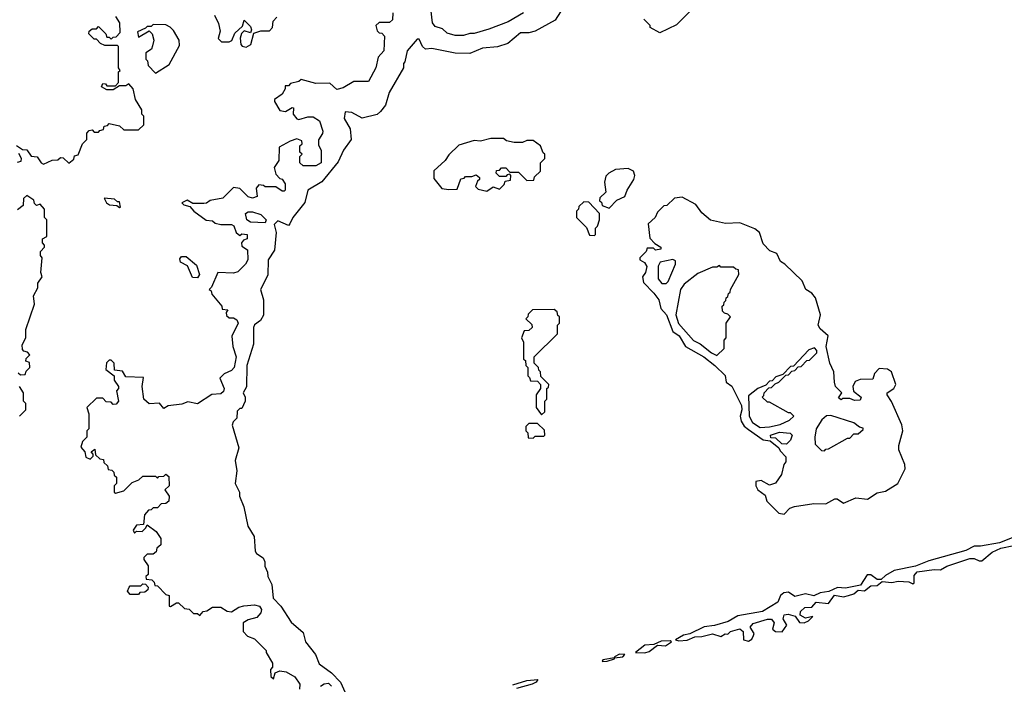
# Model space of a CAD drawing. Extents: x 2769579 to 2883812, y 684207 to 828660.
# Tile 276 of 505: x 2795272 to 2799938, y 796004 to 799152. Entities that reach past the tile are written whole.
import ezdxf

# ---------------------------------------------------------------- set-up
doc = ezdxf.new("R2010")
doc.units = 0

msp = doc.modelspace()

# ---------------------------------------------------------------- linework, layer by layer
at = {"layer": '0CON02XD'}
for points in [[(2797040, 799185), (2797038.3, 799151.7), (2797025, 799140), (2796975, 799140), (2796960, 799125), (2796965, 799100), (2796975, 799090), (2796988.3, 799088.3), (2797000, 799075), (2796997.5, 799005), (2796970, 798975), (2796960, 798925), (2796925, 798860), (2796855, 798860), (2796805, 798830), (2796775, 798822.5), (2796741.7, 798851.7), (2796675, 798850), (2796605, 798870), (2796595, 798860), (2796555, 798850), (2796545, 798840), (2796530, 798840), (2796530, 798825), (2796515, 798800), (2796480, 798775), (2796480, 798765), (2796505, 798722.5), (2796531.7, 798718.3), (2796563, 798737), (2796570, 798735), (2796567.5, 798705), (2796585, 798683.3), (2796595, 798680), (2796637, 798693), (2796663, 798693), (2796693, 798673), (2796707.5, 798625), (2796707, 798613), (2796687, 798583), (2796688.3, 798558.3), (2796700, 798535), (2796700, 798475), (2796675, 798460), (2796615, 798460), (2796600, 798475), (2796600, 798505), (2796610, 798515), (2796600, 798525), (2796600, 798555), (2796610, 798565), (2796608.3, 798578.3), (2796585, 798587.5), (2796553, 798577), (2796501.7, 798548.3), (2796500, 798485), (2796477, 798453), (2796485, 798420), (2796505, 798400), (2796515, 798397.5), (2796530, 798375), (2796530, 798345), (2796525, 798340), (2796515, 798340), (2796485, 798360), (2796435, 798360), (2796427, 798367), (2796405, 798370), (2796392.5, 798355), (2796397.5, 798315), (2796375, 798306.7), (2796355, 798313.3), (2796315, 798352.5), (2796285, 798357.5), (2796235, 798306.7), (2796173.6, 798296.4), (2796157, 798283), (2796145, 798282.5)], [(2797835, 799190), (2797809.3, 799150.7), (2797715, 799097.5), (2797685, 799090), (2797645, 799090), (2797585, 799040), (2797536.4, 799023.6), (2797465, 799017.5), (2797405, 798992.5), (2797335, 798993.3), (2797225, 799016.7), (2797195, 799012.5), (2797180, 799025), (2797165, 799060), (2797155, 799060), (2797107.5, 799005), (2797097, 798953), (2797090, 798945), (2797090, 798925), (2797023, 798807), (2797005, 798747.5), (2796981.7, 798718.3), (2796965, 798703.3), (2796895, 798686.7), (2796845, 798713.3), (2796814, 798716), (2796808.8, 798685), (2796838, 798635), (2796843.3, 798585), (2796805.9, 798534.1), (2796780.3, 798479.7), (2796703.3, 798385), (2796637.5, 798345), (2796623.6, 798286.4), (2796566.7, 798215), (2796552.5, 798185)], [(2797660, 799185), (2797587, 799143), (2797495, 799107.5), (2797425, 799087.5), (2797405, 799087.5), (2797375, 799077.5), (2797335, 799077.5), (2797298.3, 799088.3), (2797275, 799110), (2797240.7, 799120.7), (2797228.3, 799138.3), (2797220, 799205)], [(2798475, 799217.5), (2798385, 799127.5), (2798305, 799090), (2798260, 799115), (2798260, 799125), (2798230, 799155)], [(2795256.1, 798556.1), (2795285, 798537.5), (2795305, 798536.7), (2795326.2, 798506.2), (2795355, 798502.5), (2795373.8, 798473.8), (2795385, 798467.5), (2795425, 798487.5), (2795451.7, 798488.3), (2795465, 798500), (2795478.3, 798498.3), (2795505, 798472.5), (2795528.3, 798491.7), (2795531.7, 798508.3), (2795548.3, 798511.7), (2795570, 798565), (2795590, 798585), (2795590, 798615), (2795601.7, 798628.3), (2795615, 798630), (2795625, 798620), (2795645, 798620), (2795651.7, 798628.3), (2795668.3, 798631.7), (2795671.7, 798648.3), (2795688.3, 798651.7), (2795695, 798660), (2795745, 798650), (2795765, 798630), (2795835, 798630), (2795860, 798655), (2795860, 798695), (2795850, 798705), (2795850, 798725), (2795820, 798775), (2795810, 798825), (2795788.3, 798848.3), (2795775, 798840), (2795745, 798840), (2795715, 798820), (2795685, 798820), (2795660, 798835), (2795665, 798850), (2795678.3, 798848.3), (2795685, 798840), (2795725, 798840), (2795740, 798855), (2795740, 798905), (2795747.5, 798912.5), (2795740, 798925), (2795740, 799025), (2795735, 799030), (2795675, 799030), (2795655, 799040), (2795635, 799060), (2795625, 799060), (2795600, 799085), (2795601.7, 799098.3), (2795615, 799110), (2795635, 799110), (2795645, 799120), (2795680, 799085), (2795685, 799070), (2795695, 799070), (2795705, 799060), (2795715, 799070), (2795728.3, 799071.7), (2795748.3, 799091.7), (2795747, 799137), (2795727, 799167)], [(2796195, 799173.3), (2796213.8, 799135), (2796222.5, 799097.5), (2796213, 799063), (2796228.3, 799048.3), (2796265, 799047.5), (2796276.4, 799053.6), (2796290.7, 799089.3), (2796328.3, 799121.7), (2796335, 799150), (2796365, 799120), (2796370, 799105), (2796365, 799090), (2796335, 799100), (2796322.5, 799087.5), (2796316.7, 799065), (2796320, 799035), (2796326.7, 799026.7), (2796345, 799022.5), (2796367.5, 799035), (2796381.7, 799088.3), (2796415, 799100), (2796455, 799100), (2796470, 799115), (2796472.5, 799145), (2796490, 799165)], [(2795915, 798900), (2795979.3, 798940.7), (2796029.3, 799030.7), (2796026.7, 799055), (2796000.7, 799100.7), (2795985, 799117.5), (2795965, 799127.5), (2795905, 799130), (2795895, 799120), (2795875, 799120), (2795868.3, 799111.7), (2795830, 799095), (2795835, 799070), (2795885, 799100), (2795900, 799085), (2795907.5, 799055), (2795901.7, 799028.3), (2795896.4, 799013.6), (2795870, 798995), (2795870, 798965), (2795877, 798957), (2795880, 798935), (2795915, 798900)], [(2797485, 798340), (2797515, 798360), (2797545, 798350), (2797568.3, 798371.7), (2797571.7, 798388.3), (2797598.3, 798391.7), (2797600, 798415), (2797595, 798420), (2797581.7, 798418.3), (2797575, 798410), (2797545, 798410), (2797530, 798425), (2797531.7, 798438.3), (2797545, 798440), (2797555, 798450), (2797575, 798450), (2797595, 798430), (2797635, 798430), (2797675, 798390), (2797708.3, 798391.7), (2797711.7, 798408.3), (2797740, 798435), (2797740, 798475), (2797760, 798495), (2797760, 798515), (2797751.7, 798521.7), (2797740, 798555), (2797705, 798580), (2797675, 798580), (2797655, 798570), (2797615, 798570), (2797578.3, 798578.3), (2797565, 798590), (2797505, 798590), (2797455, 798577.5), (2797425, 798580), (2797352.3, 798557.7), (2797305, 798512.5), (2797287.5, 798485), (2797233.9, 798436.1), (2797235, 798400), (2797273, 798353), (2797305, 798347.5), (2797345, 798350), (2797361.7, 798398.3), (2797378.3, 798401.7), (2797385, 798410), (2797415, 798410), (2797435, 798417.5), (2797450, 798405), (2797450, 798395), (2797441.7, 798388.3), (2797431.7, 798361.7), (2797445, 798350), (2797485, 798340)], [(2795261.7, 798478.3), (2795278.3, 798481.7), (2795280, 798495), (2795268.3, 798518.3)], [(2798065, 798260), (2798101.7, 798298.3), (2798140, 798315), (2798150, 798345), (2798182.5, 798395), (2798187.5, 798415), (2798180, 798435), (2798155, 798447.5), (2798095, 798443.3), (2798063.9, 798426.1), (2798049.3, 798410.7), (2798043.3, 798383.3), (2798050, 798335), (2798021.7, 798308.3), (2798020, 798295), (2798028.3, 798288.3), (2798031.7, 798271.7), (2798065, 798260)], [(2795265, 797480), (2795275, 797470), (2795298.3, 797471.7), (2795301.7, 797488.3), (2795320, 797505), (2795318.3, 797528.3), (2795300, 797535), (2795301.7, 797548.3), (2795320, 797565), (2795308.3, 797578.3), (2795291.7, 797581.7), (2795285, 797590), (2795283, 797613), (2795300, 797645), (2795300, 797685), (2795342.5, 797805), (2795336.7, 797845), (2795357, 797883), (2795357.5, 797905), (2795377.5, 797935), (2795372.5, 797955), (2795377.5, 798025), (2795370, 798035), (2795370, 798055), (2795390, 798075), (2795390, 798085), (2795380, 798095), (2795380, 798115), (2795400, 798125), (2795400, 798205), (2795390, 798215), (2795390, 798255), (2795368.3, 798278.3), (2795351.7, 798271.7), (2795341.7, 798281.7), (2795338.3, 798298.3), (2795305, 798320), (2795290, 798305), (2795288.3, 798271.7), (2795261.7, 798251.7)], [(2796145, 798282.5), (2796092.5, 798282.5), (2796065, 798297.5), (2796040, 798285), (2796050, 798275), (2796078.3, 798268.3), (2796097.5, 798245), (2796155, 798202.5), (2796185, 798200), (2796198.3, 798188.3), (2796225, 798182.5), (2796275, 798182.5), (2796286.1, 798176.1), (2796297.5, 798145), (2796315, 798130), (2796325, 798137.5), (2796350, 798135), (2796350, 798115), (2796331.7, 798108.3), (2796322.5, 798095), (2796325, 798080), (2796351.7, 798061.7), (2796352.5, 798015), (2796342.5, 797995), (2796305, 797957.5), (2796285, 797952.5), (2796210, 797955), (2796180, 797885), (2796170, 797875), (2796178.3, 797868.3), (2796181.7, 797851.7), (2796230, 797795), (2796231.7, 797781.7), (2796258.3, 797778.3), (2796250, 797765), (2796251.7, 797751.7), (2796265, 797740), (2796285, 797740), (2796300, 797730), (2796307.5, 797715), (2796277, 797653), (2796282.5, 797605), (2796297.5, 797555), (2796287.5, 797505), (2796275, 797490), (2796240, 797475), (2796220, 797455), (2796240, 797405), (2796238.3, 797391.7), (2796225, 797380), (2796183, 797377), (2796115, 797332.5), (2796068.3, 797341.7), (2796039.3, 797330.7), (2795975, 797323.3), (2795955, 797310), (2795935, 797336.7), (2795885, 797332.5), (2795860, 797355), (2795852.5, 797415), (2795858.3, 797458.3), (2795775, 797460), (2795758.3, 797488.3), (2795721.7, 797491.7), (2795720, 797525), (2795705, 797540), (2795695, 797540), (2795683, 797527), (2795680, 797495), (2795720, 797465), (2795720, 797445), (2795740, 797415), (2795740, 797405), (2795730, 797395), (2795740, 797345), (2795728.3, 797331.7), (2795715, 797330), (2795705, 797340), (2795681.7, 797341.7), (2795665, 797360), (2795635, 797360), (2795590, 797315), (2795600, 797285), (2795600, 797215), (2795590, 797205), (2795590, 797175), (2795570, 797155), (2795561.7, 797128.3), (2795580, 797105), (2795585, 797080), (2795605, 797070), (2795620, 797085), (2795620, 797095), (2795610, 797105), (2795628.3, 797118.3), (2795631.7, 797091.7), (2795651.7, 797071.7), (2795668.3, 797068.3), (2795670, 797055), (2795688.3, 797038.3), (2795691.7, 797021.7), (2795708.3, 797018.3), (2795718.3, 797008.3), (2795720, 796995), (2795730, 796985), (2795730, 796955), (2795720, 796945), (2795720, 796915), (2795725, 796910), (2795765, 796920), (2795805, 796960), (2795837, 796973), (2795855, 796990), (2795915, 796990), (2795925, 796980), (2795931.7, 796988.3), (2795955, 796990), (2795965, 797000), (2795978.3, 796988.3), (2795980, 796945), (2795960, 796925), (2795980, 796895), (2795978.3, 796871.7), (2795965, 796860), (2795941.7, 796858.3), (2795925, 796840), (2795905, 796840), (2795895, 796830), (2795881.7, 796828.3), (2795862.5, 796807.5), (2795858.3, 796761.7), (2795825, 796757.5), (2795810, 796735), (2795815, 796720), (2795825, 796730), (2795851.7, 796728.3), (2795870, 796745), (2795875, 796760), (2795918.3, 796728.3), (2795940, 796695), (2795940, 796665), (2795921.7, 796648.3), (2795918.3, 796631.7), (2795905, 796620), (2795875, 796620), (2795860, 796605), (2795860, 796595), (2795880, 796565), (2795880, 796525), (2795870, 796515), (2795871.7, 796501.7), (2795898.3, 796498.3), (2795908.3, 796488.3), (2795911.7, 796471.7), (2795925, 796470), (2795965, 796430), (2795980, 796425), (2795980, 796375), (2795987, 796373), (2796015, 796390), (2796025, 796390), (2796053, 796363), (2796075, 796360), (2796095, 796340), (2796115, 796340), (2796125, 796330), (2796141.7, 796348.3), (2796158.3, 796351.7), (2796185, 796370), (2796225, 796370), (2796255, 796350), (2796275, 796347.5), (2796310.5, 796369.5), (2796333.9, 796376.1), (2796385, 796380), (2796407.5, 796375), (2796418.3, 796358.3), (2796415, 796342.5), (2796395, 796321.2), (2796355, 796310), (2796330, 796295), (2796330, 796255), (2796351.7, 796231.7), (2796385, 796220), (2796440, 796165), (2796440, 796155), (2796470, 796105), (2796470, 796085), (2796460, 796075), (2796461.7, 796041.7), (2796475, 796030), (2796481.7, 796058.3), (2796505, 796067.5), (2796535, 796062.5), (2796575, 796040), (2796600, 796005), (2796598.3, 795981.7)], [(2795745, 798262.5), (2795750, 798265), (2795745, 798290), (2795735, 798290), (2795721.7, 798301.7), (2795672.5, 798307.5), (2795683.3, 798285), (2795697.5, 798275), (2795731.7, 798271.7), (2795745, 798262.5)], [(2798895, 796810), (2798921.7, 796838.3), (2798943.6, 796846.4), (2799035, 796860), (2799091.7, 796858.3), (2799135, 796882.5), (2799145, 796882.5), (2799175, 796862.5), (2799235, 796887.5), (2799288.8, 796881.2), (2799335, 796910.8), (2799375, 796918.8), (2799433.9, 796956.1), (2799467.5, 797025), (2799466.7, 797045), (2799437.5, 797115), (2799437.5, 797135), (2799456.2, 797205), (2799453, 797233), (2799403.9, 797343.9), (2799382.5, 797375), (2799382.5, 797385), (2799413.9, 797406.1), (2799423.3, 797425), (2799402.5, 797485), (2799385, 797497.5), (2799345, 797500), (2799323, 797477), (2799315, 797450), (2799255, 797447.5), (2799230.7, 797439.3), (2799220, 797415), (2799223, 797393), (2799260, 797365), (2799255, 797350), (2799228.3, 797348.3), (2799205, 797357.5), (2799172.5, 797357.5), (2799165, 797352.5), (2799151.7, 797361.7), (2799167.5, 797385), (2799137.5, 797415), (2799132.5, 797435), (2799130, 797485), (2799111.2, 797525), (2799094.2, 797604.2), (2799102.5, 797655), (2799065, 797687.5), (2799056.2, 797705), (2799067.5, 797755), (2799042.5, 797835), (2799026.4, 797856.4), (2798997.5, 797875), (2798980, 797915), (2798897.5, 797995), (2798877, 798007), (2798860, 798045), (2798827, 798057), (2798795, 798090), (2798777.5, 798145), (2798755, 798162.5), (2798685, 798190), (2798616.4, 798186.4), (2798545, 798202.5), (2798505, 798237.5), (2798476.4, 798276.4), (2798411.7, 798311.7), (2798375, 798306.7), (2798338.3, 798271.7), (2798325, 798270), (2798295, 798240), (2798282.5, 798215), (2798250, 798185), (2798258.3, 798118.3), (2798281.7, 798091.7), (2798310, 798075), (2798310, 798065), (2798285, 798060), (2798275, 798070), (2798245, 798070), (2798240, 798055), (2798210, 798025), (2798210, 798015), (2798233, 798003), (2798243, 797983), (2798236.7, 797955), (2798222.5, 797935), (2798228.3, 797908.3), (2798277.7, 797857.7), (2798300, 797825), (2798310, 797785), (2798337.5, 797755), (2798367.5, 797675), (2798397.5, 797655), (2798426.7, 797605), (2798513.3, 797555), (2798566.7, 797515), (2798615, 797467.5), (2798620, 797435), (2798646.1, 797416.1), (2798692.5, 797325), (2798694, 797305), (2798686, 797275), (2798690.5, 797250.5), (2798705, 797226.7), (2798725, 797211.2), (2798795, 797162.5), (2798828.3, 797158.3), (2798870, 797125), (2798875, 797110), (2798901.7, 797081.7), (2798901.7, 797058.3), (2798892.5, 797045), (2798881.7, 796998.3), (2798853, 796957), (2798825, 796947.5), (2798785, 796970), (2798760, 796965), (2798760, 796945), (2798770, 796925), (2798805, 796900), (2798811.7, 796871.7), (2798870, 796815), (2798895, 796810)], [(2797995, 798130), (2798000, 798135), (2798000, 798165), (2798010, 798175), (2798020, 798205), (2798020, 798235), (2797968.3, 798288.3), (2797945, 798290), (2797921.7, 798268.3), (2797920, 798255), (2797910, 798245), (2797910, 798215), (2797958.3, 798168.3), (2797971.7, 798131.7), (2797995, 798130)], [(2796552.5, 798185), (2796545, 798177.5), (2796495, 798200), (2796478.3, 798181.7), (2796487.5, 798145), (2796479.3, 798060.7), (2796450, 798015), (2796447, 797943), (2796412.5, 797875), (2796427.5, 797825), (2796426.4, 797753.6), (2796413, 797727), (2796385, 797707.5), (2796380, 797695), (2796380, 797615), (2796348.8, 797515), (2796346.4, 797413.6), (2796330, 797385), (2796340, 797365), (2796340, 797345), (2796325, 797310), (2796315, 797310), (2796301.7, 797298.3), (2796300, 797265), (2796283, 797247), (2796278.3, 797231.7), (2796310, 797125), (2796293.3, 797065), (2796300, 797015), (2796292.5, 796955), (2796313.3, 796915), (2796313.3, 796895), (2796334, 796845), (2796353.6, 796753.6), (2796382.5, 796705), (2796387.5, 796635), (2796393.6, 796623.6), (2796425, 796602.5), (2796433.3, 796585), (2796433.6, 796563.6), (2796446.7, 796535), (2796447.5, 796515), (2796466.4, 796476.4), (2796472.3, 796412.3), (2796510, 796375), (2796558.8, 796298.8), (2796615, 796250), (2796626, 796205), (2796673.3, 796145), (2796691.4, 796101.4), (2796749.1, 796059.1), (2796792, 796015), (2796814, 795965)], [(2796435, 798190), (2796365, 798193.3), (2796347.5, 798205), (2796342.5, 798235), (2796355, 798242.5), (2796375, 798242.5), (2796415, 798230), (2796440, 798205), (2796435, 798190)], [(2796115, 797930), (2796091.2, 797931.2), (2796066.4, 797986.4), (2796033.9, 798003.9), (2796030.7, 798019.3), (2796038.8, 798031.2), (2796060, 798030), (2796109.1, 797989.1), (2796123.8, 797945), (2796115, 797930)], [(2798335, 797902.5), (2798345, 797912.5), (2798380, 797995), (2798380, 798010), (2798366.4, 798016.4), (2798306.4, 798003.6), (2798296.7, 797985), (2798297.5, 797925), (2798315, 797902.5), (2798335, 797902.5)], [(2798575, 797562.5), (2798610, 797595), (2798610, 797635), (2798620, 797645), (2798620, 797715), (2798640, 797745), (2798628.3, 797758.3), (2798611.7, 797761.7), (2798601.7, 797771.7), (2798600, 797795), (2798608.3, 797801.7), (2798610, 797815), (2798618.3, 797821.7), (2798620, 797835), (2798628.3, 797841.7), (2798630, 797855), (2798638.3, 797861.7), (2798640, 797875), (2798680, 797945), (2798678.3, 797968.3), (2798665, 797970), (2798655, 797980), (2798595, 797980), (2798587.5, 797987.5), (2798575, 797980), (2798555, 797980), (2798485, 797950), (2798420.7, 797899.3), (2798404, 797875), (2798380.6, 797755), (2798393.7, 797713.7), (2798465, 797632.5), (2798497, 797617), (2798550, 797575), (2798575, 797562.5)], [(2797745, 797280), (2797760, 797295), (2797760, 797345), (2797770, 797355), (2797770, 797405), (2797778.3, 797411.7), (2797780, 797425), (2797741.7, 797461.7), (2797740, 797485), (2797731.7, 797491.7), (2797730, 797505), (2797710, 797525), (2797710, 797555), (2797820, 797665), (2797820, 797705), (2797830, 797715), (2797830, 797745), (2797821.7, 797751.7), (2797818.3, 797768.3), (2797805, 797780), (2797701.7, 797778.3), (2797681.7, 797758.3), (2797680, 797745), (2797670, 797735), (2797698.3, 797708.3), (2797700, 797695), (2797685, 797680), (2797661.7, 797678.3), (2797650, 797645), (2797660, 797625), (2797660, 797545), (2797668.3, 797538.3), (2797670, 797515), (2797680, 797505), (2797680, 797465), (2797688.3, 797458.3), (2797691.7, 797441.7), (2797725, 797440), (2797740, 797425), (2797740, 797405), (2797720, 797375), (2797720, 797315), (2797745, 797280)], [(2798780.3, 797220.3), (2798825, 797224.2), (2798875.9, 797234.1), (2798920, 797255), (2798940, 797275), (2798925, 797290), (2798915, 797290), (2798825, 797340), (2798815, 797340), (2798790, 797365), (2798798.3, 797371.7), (2798800, 797385), (2798821.7, 797408.3), (2798835, 797410), (2798851.7, 797428.3), (2798870, 797435), (2798901.7, 797468.3), (2798915, 797470), (2798931.7, 797488.3), (2798945, 797490), (2798961.7, 797508.3), (2798975, 797510), (2799001.7, 797538.3), (2799015, 797540), (2799050, 797575), (2799050, 797585), (2799038.3, 797598.3), (2799011.7, 797588.3), (2798938.3, 797511.7), (2798925, 797510), (2798888.3, 797471.7), (2798855, 797460), (2798838.3, 797441.7), (2798825, 797440), (2798808.3, 797421.7), (2798770, 797405), (2798725, 797370), (2798728.8, 797275), (2798743.8, 797245), (2798780.3, 797220.3)], [(2795270, 797275), (2795300, 797305), (2795300, 797335), (2795290, 797345), (2795290, 797385), (2795270, 797415)], [(2799085, 797110), (2799091.7, 797118.3), (2799105, 797120), (2799195, 797170), (2799205, 797170), (2799225, 797190), (2799245, 797190), (2799268.3, 797211.7), (2799268.3, 797218.3), (2799251.7, 797221.7), (2799225, 797242.5), (2799115, 797277.5), (2799095, 797276.7), (2799072.7, 797257.3), (2799046.7, 797215), (2799040, 797175), (2799041.7, 797141.7), (2799071.7, 797111.7), (2799085, 797110)], [(2797705, 797170), (2797715, 797180), (2797755, 797180), (2797760, 797185), (2797758.3, 797208.3), (2797725, 797240), (2797685, 797240), (2797670, 797225), (2797670, 797205), (2797680, 797195), (2797681.7, 797171.7), (2797705, 797170)], [(2798905, 797142.5), (2798883, 797143), (2798855, 797170), (2798831.7, 797171.7), (2798830, 797185), (2798871.7, 797198.3), (2798923.6, 797193.6), (2798932.5, 797185), (2798925, 797160), (2798905, 797142.5)], [(2800059.5, 796730.5), (2799915, 796673.8), (2799825, 796658), (2799795, 796658.8), (2799755, 796638), (2799580.3, 796589.7), (2799516.4, 796563.6), (2799416.1, 796543.9), (2799375, 796520), (2799355, 796500), (2799335, 796500), (2799305, 796523.3), (2799287.5, 796522.5), (2799257, 796473), (2799185, 796460), (2799147, 796463), (2799107, 796443), (2799065, 796437.5), (2799035, 796423.3), (2798995, 796433.3), (2798945, 796420), (2798915, 796440), (2798893, 796437), (2798877.5, 796425), (2798865, 796392.5), (2798791.7, 796348.3), (2798675, 796328.8), (2798628.8, 796301.2), (2798565, 796282), (2798515, 796276.2), (2798447, 796243), (2798417.5, 796237.5), (2798380, 796215), (2798395, 796210), (2798435, 796214), (2798470.7, 796229.3), (2798505, 796230), (2798555, 796243.3), (2798595, 796230), (2798615, 796242.5), (2798628.3, 796241.7), (2798640, 796255), (2798685, 796266.2), (2798700, 796255), (2798702.5, 796215), (2798725, 796208.8), (2798741.7, 796218.3), (2798750, 796235), (2798752.5, 796245), (2798733.3, 796275), (2798748.3, 796291.7), (2798815, 796313.3), (2798835, 796312.5), (2798846.7, 796295), (2798840, 796265), (2798853.6, 796253.6), (2798885, 796253.3), (2798906.7, 796285), (2798890, 796315), (2798895, 796332.5), (2798913.6, 796336.4), (2798946.4, 796326.4), (2798967, 796297), (2798990, 796295), (2799010, 796305), (2799030, 796325), (2798995, 796317.5), (2798971.2, 796331.2), (2798971.7, 796348.3), (2798992.3, 796367.7), (2799025, 796370), (2799046, 796394), (2799105, 796386.7), (2799133, 796427), (2799175, 796418.8), (2799200, 796425), (2799225, 796433.3), (2799245, 796450), (2799275, 796447.5), (2799305, 796471.2), (2799335, 796472.5), (2799358.3, 796491.7), (2799405, 796486), (2799435, 796492), (2799485, 796490), (2799505, 796480), (2799510, 796485), (2799511.2, 796518.8), (2799525, 796536.7), (2799605, 796548), (2799635, 796546.7), (2799665.7, 796564.3), (2799775, 796600), (2799795, 796600), (2799818.3, 796588.3), (2799831.7, 796588.3), (2799880.3, 796629.7), (2799921.4, 796648.6), (2800045, 796674.2)], [(2795835, 796430), (2795795, 796430), (2795782.5, 796445), (2795790, 796465), (2795795, 796470), (2795845, 796470), (2795855, 796480), (2795868.3, 796478.3), (2795880, 796465), (2795878.3, 796451.7), (2795865, 796440), (2795841.7, 796438.3), (2795835, 796430)], [(2798235, 796153.8), (2798255, 796160), (2798295, 796190), (2798333, 796187), (2798360, 796205), (2798355, 796210), (2798311.7, 796208.3), (2798277.5, 796192.5), (2798235, 796188.8), (2798190, 796155), (2798235, 796153.8)], [(2798032.5, 796112.5), (2798055, 796113.3), (2798090, 796125), (2798090, 796130), (2798130, 796135), (2798140, 796145), (2798115, 796146.7), (2798090, 796135), (2798090, 796130), (2798035, 796120), (2798032.5, 796112.5)], [(2796697.5, 795995), (2796715, 796006.7), (2796735, 796010), (2796750, 795995)], [(2797608.3, 796001.7), (2797675, 796022.5), (2797727.5, 796027.5), (2797720, 796015), (2797700, 796005), (2797626, 795984)]]:
    msp.add_lwpolyline(points, dxfattribs=at)

doc.saveas('drawing.dxf')
